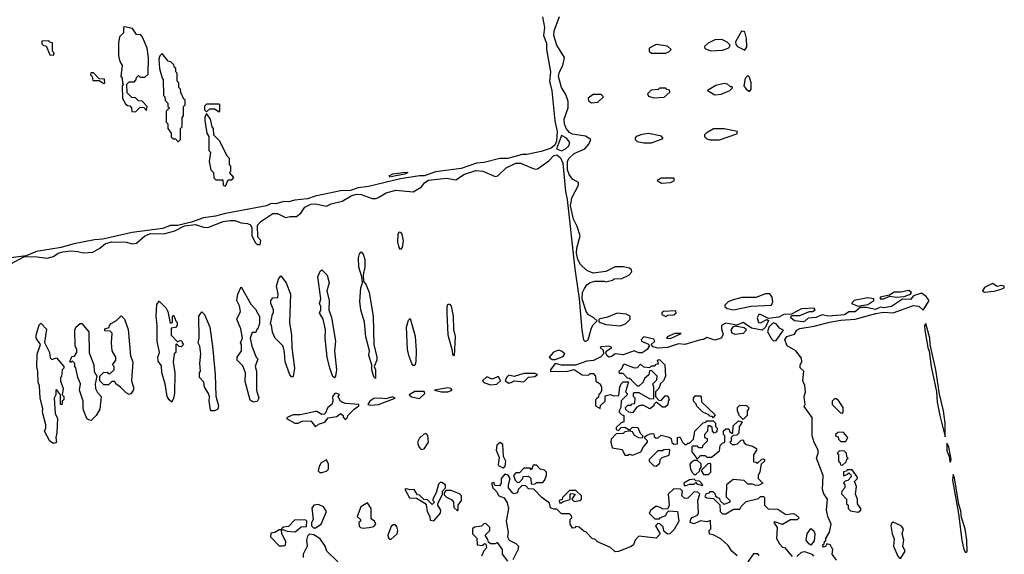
# Model space of a CAD drawing. Extents: x 2737310 to 2869991, y 870230 to 1012730.
# Tile 267 of 479: x 2774341 to 2780580, y 941844 to 945235. Entities that reach past the tile are written whole.
import ezdxf

# ---------------------------------------------------------------- set-up
doc = ezdxf.new("R2010")
doc.units = 0

msp = doc.modelspace()

# ---------------------------------------------------------------- linework, layer by layer
at = {"layer": '0CON02XD'}
for points in [[(2777653, 945253), (2777667.5, 945185), (2777660.5, 945135), (2777680, 945085), (2777678.8, 945045), (2777704.1, 944905), (2777698.9, 944845), (2777713.5, 944783.5), (2777732.4, 944592.4), (2777747.5, 944525), (2777743.5, 944465), (2777731, 944439), (2777709.2, 944420.8), (2777645, 944397.9), (2777555, 944380.4), (2777525, 944380.5), (2777435, 944355.5), (2777382.5, 944355), (2777285, 944330), (2777235, 944324.3), (2777139.1, 944290.9), (2776975, 944269.2), (2776935, 944254.3), (2776905, 944244), (2776875, 944245.4), (2776755, 944225.3), (2776552.2, 944177.8), (2776485, 944168.5), (2776437.8, 944152.2), (2776375, 944148.8), (2776213.3, 944115), (2776165, 944098.5), (2776085, 944090.4), (2776045, 944080), (2776015, 944080.9), (2775965, 944066.2), (2775935, 944070), (2775905, 944054.5), (2775645, 944006.7), (2775582.1, 943987.9), (2775505, 943978.5), (2775429.2, 943950.8), (2775340.5, 943929.5), (2775295, 943930), (2775248.7, 943911.3), (2775054.7, 943885.3), (2774867.1, 943842.9), (2774815, 943838.5), (2774685, 943812.5), (2774605, 943789.5), (2774447.5, 943765), (2774382.5, 943737.5), (2774285, 943723.8)], [(2777858.1, 943655), (2777886.2, 943465), (2777902.3, 943265), (2777913.3, 943205), (2777925, 943194.6), (2777944, 943205), (2777965, 943280), (2777975, 943300), (2778000, 943325), (2777980, 943345), (2777945, 943362.5), (2777930, 943385), (2777905.8, 943465), (2777908, 943505), (2777919.5, 943530.5), (2777935, 943552.5), (2777955, 943567.5), (2777985, 943577.5), (2778045, 943577.5), (2778055, 943572.5), (2778097, 943583), (2778108.3, 943591.7), (2778157, 943593), (2778200, 943615), (2778220, 943635), (2778218.3, 943648.3), (2778205, 943660), (2778165, 943667.5), (2778115, 943667.5), (2778055, 943637.5), (2777975, 943627.5), (2777933.9, 943643.9), (2777895, 943682.5), (2777878.8, 943715), (2777870, 943755), (2777872, 943785), (2777893.3, 943865), (2777873.9, 943923.9), (2777849.5, 943969.5), (2777832, 944055), (2777838.8, 944105), (2777882.5, 944185), (2777881.7, 944201.7), (2777844.1, 944224.1), (2777822.3, 944252.3), (2777812.3, 944282.3), (2777813, 944337), (2777822.7, 944357.3), (2777855, 944386.7), (2777922.5, 944415), (2777947.5, 944445), (2777960, 944475), (2777926.4, 944496.4), (2777845, 944508.8), (2777825, 944518.8), (2777804.3, 944544.3), (2777793.8, 944575), (2777792, 944605), (2777817.5, 944675), (2777817.5, 944715), (2777800.7, 944760.7), (2777774.1, 944804.1), (2777756, 944875), (2777761.2, 944905), (2777782.5, 944945), (2777792.5, 944995), (2777744.1, 945074.1), (2777726, 945135), (2777728.8, 945165), (2777762.5, 945255)], [(2775075, 944650), (2775105, 944680), (2775128.3, 944678.3), (2775145, 944660), (2775150, 944685), (2775118.3, 944718.3), (2775095, 944720), (2775075, 944740), (2775051.7, 944741.7), (2775021.7, 944771.7), (2775020, 944825), (2775035, 944840), (2775068.3, 944841.7), (2775080, 944855), (2775081.7, 944868.3), (2775095, 944880), (2775105, 944870), (2775135, 944870), (2775155, 944890), (2775156.4, 944993.6), (2775148.8, 945055), (2775120, 945125), (2775108.3, 945138.3), (2775081.7, 945141.7), (2775055, 945180), (2775005, 945190), (2775000, 945185), (2774998.3, 945151.7), (2774973, 945127), (2774967.5, 945085), (2774967.5, 945005), (2774975, 944970), (2774990, 944945), (2774982.5, 944875), (2774990, 944865), (2774992.5, 944832.5), (2775000, 944825), (2774990, 944815), (2774992.5, 944735), (2775011.7, 944701.7), (2775025, 944690), (2775038.3, 944688.3), (2775050, 944675), (2775051.7, 944651.7), (2775075, 944650)], [(2778718.3, 945038.3), (2778795, 945042.5), (2778830, 945055), (2778840, 945065), (2778840, 945075), (2778823, 945093), (2778789.3, 945109.3), (2778745, 945107.5), (2778703, 945087), (2778680, 945065), (2778681.7, 945051.7), (2778718.3, 945038.3)], [(2778935, 945042.5), (2778948.3, 945061.7), (2778947.5, 945115), (2778935, 945157.5), (2778915, 945162.5), (2778877.5, 945095), (2778878.3, 945078.3), (2778890, 945065), (2778935, 945042.5)], [(2774555, 945010), (2774560, 945025), (2774550, 945035), (2774548.3, 945088.3), (2774531.7, 945091.7), (2774525, 945100), (2774481.7, 945098.3), (2774481.7, 945081.7), (2774491.7, 945071.7), (2774508.3, 945068.3), (2774531.7, 945011.7), (2774555, 945010)], [(2778435, 945022.5), (2778455, 945030), (2778470, 945045), (2778445, 945067.5), (2778375, 945077.5), (2778330, 945055), (2778330, 945035), (2778345, 945022.5), (2778435, 945022.5)], [(2775345, 944460), (2775360, 944475), (2775360, 944545), (2775370, 944555), (2775370, 944615), (2775380, 944625), (2775380, 944685), (2775390, 944695), (2775390, 944725), (2775381.7, 944731.7), (2775363, 944773), (2775360, 944795), (2775350, 944805), (2775350, 944835), (2775340, 944845), (2775340, 944895), (2775330, 944905), (2775330, 944925), (2775321.7, 944931.7), (2775318.3, 944948.3), (2775298.3, 944968.3), (2775281.7, 944971.7), (2775245, 945020), (2775230, 945005), (2775222.5, 944985), (2775227.5, 944925), (2775243, 944863), (2775250, 944855), (2775252.5, 944755), (2775260, 944745), (2775263, 944723), (2775280, 944705), (2775280, 944685), (2775290, 944675), (2775270, 944655), (2775270, 944585), (2775280, 944575), (2775280, 944545), (2775300, 944515), (2775301.7, 944491.7), (2775315, 944480), (2775328.3, 944478.3), (2775345, 944460)], [(2774875, 944830), (2774880, 944835), (2774878.3, 944858.3), (2774845, 944860), (2774808.3, 944898.3), (2774791.7, 944898.3), (2774790, 944885), (2774800, 944875), (2774805, 944850), (2774845, 944850), (2774875, 944830)], [(2778965, 944780), (2778976.7, 944793.3), (2778976, 944835), (2778965, 944870), (2778955, 944880), (2778938.3, 944861.7), (2778930, 944815), (2778943.6, 944793.6), (2778965, 944780)], [(2778358.3, 944738.3), (2778425, 944742.5), (2778460, 944775), (2778458.3, 944788.3), (2778441.7, 944791.7), (2778435, 944800), (2778395, 944800), (2778387, 944793), (2778343, 944787), (2778320, 944765), (2778325, 944750), (2778358.3, 944738.3)], [(2778745, 944757.5), (2778785, 944762.5), (2778840, 944785), (2778858.3, 944801.7), (2778855, 944810), (2778845, 944810), (2778827, 944827), (2778805, 944830), (2778753, 944817), (2778700, 944785), (2778745, 944757.5)], [(2777965, 944707.5), (2778005, 944712.5), (2778040, 944745), (2778025, 944760), (2777975, 944760), (2777943, 944737), (2777945, 944720), (2777965, 944707.5)], [(2775605, 944650), (2775610, 944655), (2775610, 944695), (2775605, 944700), (2775525, 944700), (2775513, 944687), (2775513, 944663), (2775525, 944650), (2775545, 944670), (2775575, 944670), (2775605, 944650)], [(2775645, 944180), (2775661.7, 944218.3), (2775685, 944220), (2775697.5, 944235), (2775670, 944265), (2775680, 944275), (2775680, 944305), (2775670, 944315), (2775670, 944355), (2775655, 944370), (2775610, 944465), (2775571.7, 944501.7), (2775570, 944545), (2775560, 944555), (2775550, 944605), (2775525, 944640), (2775513.3, 944616.7), (2775513.3, 944595), (2775527.5, 944515), (2775540, 944495), (2775540, 944405), (2775550, 944395), (2775542.5, 944335), (2775553, 944283), (2775570, 944265), (2775571.7, 944231.7), (2775585, 944220), (2775628.3, 944218.3), (2775630, 944185), (2775645, 944180)], [(2777775, 944402.5), (2777800, 944415), (2777820, 944435), (2777827.5, 944455), (2777805, 944482.5), (2777775, 944500), (2777742.5, 944415), (2777775, 944402.5)], [(2778297, 944453), (2778345, 944453.3), (2778418.3, 944481.7), (2778407, 944497), (2778325, 944512.5), (2778283, 944507), (2778253, 944497), (2778240, 944485), (2778240, 944475), (2778253, 944463), (2778297, 944453)], [(2778715, 944472.5), (2778775, 944473.3), (2778885, 944510), (2778890, 944525), (2778805, 944542.5), (2778738.3, 944541.7), (2778690, 944515), (2778680, 944505), (2778680, 944495), (2778695, 944480), (2778715, 944472.5)], [(2774285, 943687.5), (2774368.3, 943731.7), (2774435, 943734), (2774515, 943723.3), (2774555, 943733.3), (2774585, 943753.3), (2774615, 943763.3), (2774665, 943770), (2774710, 943765), (2774745, 943756.7), (2774805, 943760), (2774850, 943785), (2774883.9, 943816.1), (2774925, 943826), (2775015, 943823.3), (2775055, 943813.3), (2775081.7, 943818.3), (2775135, 943863.3), (2775172, 943878), (2775255, 943876.7), (2775325, 943896.7), (2775385, 943927.5), (2775455, 943936.2), (2775505, 943918.8), (2775533.6, 943916.4), (2775630, 943955), (2775675, 943962), (2775705, 943961.2), (2775745, 943946.7), (2775785, 943942.5), (2775803, 943933), (2775812.5, 943915), (2775812.5, 943865), (2775835, 943820), (2775845, 943810), (2775865, 943810), (2775870, 943835), (2775850, 943855), (2775848.3, 943931.7), (2775870, 943955), (2775944.2, 944005.8), (2775975, 944006.2), (2776025, 943980), (2776055, 943987.5), (2776095, 943987.5), (2776123, 944007), (2776147.5, 944045), (2776185.9, 944064.1), (2776215, 944068), (2776285, 944052.5), (2776315, 944066.7), (2776385, 944083.3), (2776442.3, 944117.7), (2776475, 944128), (2776505, 944126.2), (2776575, 944100), (2776599.3, 944100.7), (2776621.7, 944111.7), (2776662.3, 944137.7), (2776725, 944152.9), (2776835, 944142.5), (2776885, 944172.5), (2776908.3, 944201.7), (2776932.5, 944217.5), (2777045, 944230), (2777105, 944220), (2777160, 944255), (2777232.3, 944277.7), (2777275, 944273.3), (2777355, 944240), (2777370, 944245), (2777423.9, 944296.1), (2777485, 944326), (2777514.1, 944324.1), (2777605, 944287.5), (2777621.7, 944288.3), (2777695, 944340), (2777726.5, 944373.5), (2777745, 944376.9), (2777768.5, 944358.5), (2777783.5, 944325), (2777798.9, 944145), (2777811.1, 944095), (2777858.1, 943655)], [(2776687, 944237), (2776682.5, 944245), (2776705, 944257.5), (2776785, 944268), (2776800, 944265), (2776782.5, 944255), (2776725, 944243.8), (2776687, 944237)], [(2778408.3, 944198.3), (2778465, 944202.5), (2778490, 944215), (2778485, 944230), (2778405, 944230), (2778380, 944215), (2778408.3, 944198.3)], [(2776755, 943777.5), (2776745, 943790), (2776736.2, 943825), (2776738.8, 943875), (2776745, 943890), (2776755, 943887.5), (2776763.3, 943875), (2776771.7, 943831.7), (2776765, 943790), (2776755, 943777.5)], [(2776595, 942960), (2776585, 942970), (2776573.3, 943015), (2776572.5, 943045), (2776553.3, 943105), (2776557.5, 943135), (2776533.9, 943223.9), (2776525.7, 943315.7), (2776503.3, 943395), (2776497, 943447), (2776503.3, 943535), (2776512.5, 943565), (2776510, 943605), (2776490, 943665), (2776488.8, 943725), (2776495, 943750), (2776505, 943762.5), (2776518.3, 943748.3), (2776528.8, 943715), (2776528.6, 943665), (2776516.7, 943615), (2776520, 943575), (2776535, 943557.5), (2776556.2, 943505), (2776581.2, 943355), (2776586.2, 943175), (2776603.6, 943093.6), (2776603.3, 943075), (2776587.5, 943035), (2776596, 943015), (2776595, 942960)], [(2776335, 942962.5), (2776325, 942972.5), (2776306.2, 943025), (2776288.8, 943095), (2776276.2, 943215), (2776278.3, 943268.3), (2776263.3, 943335), (2776240, 943375), (2776250, 943395), (2776250, 943415), (2776240, 943435), (2776250, 943465), (2776230, 943605), (2776245, 943640), (2776255, 943647.5), (2776290, 943615), (2776302.5, 943565), (2776287.5, 943515), (2776303, 943453), (2776300, 943395), (2776316.4, 943346.4), (2776342.5, 943195), (2776336.7, 943135), (2776348, 943015), (2776343.3, 942975), (2776335, 942962.5)], [(2776065, 942967.5), (2776052.3, 942982.3), (2776022.5, 943065), (2776020, 943125), (2776010, 943165), (2775960, 943215), (2775943.6, 943253.6), (2775937, 943297), (2775930, 943305), (2775943, 943367), (2775950, 943375), (2775950, 943395), (2775932.5, 943435), (2775932.5, 943455), (2775945, 943470), (2775977, 943473), (2775980, 943495), (2775967.5, 943545), (2775980.5, 943589.5), (2775995, 943610), (2776030, 943565), (2776057.5, 943495), (2776051.2, 943315), (2776063.9, 943233.9), (2776066.4, 943156.4), (2776082, 943025), (2776075, 942972.5), (2776065, 942967.5)], [(2780455, 943507.5), (2780515, 943513.8), (2780560, 943525), (2780580, 943535), (2780580, 943545), (2780565, 943550), (2780535, 943542.5), (2780505, 943561.2), (2780455, 943536.7), (2780442.5, 943515), (2780455, 943507.5)], [(2775820, 942810), (2775802.3, 942822.3), (2775770.7, 942940.7), (2775772.5, 942995), (2775755, 943040), (2775720, 943075), (2775720, 943095), (2775747.5, 943135), (2775747.5, 943175), (2775740, 943185), (2775752.5, 943215), (2775743.3, 943275), (2775717.5, 943335), (2775740, 943385), (2775735, 943420), (2775717.5, 943455), (2775723.3, 943495), (2775745, 943540), (2775805, 943430), (2775835, 943400), (2775861.7, 943351.7), (2775861.7, 943308.3), (2775850, 943275), (2775841.7, 943268.3), (2775838.3, 943251.7), (2775815, 943250), (2775802.5, 943215), (2775812.5, 943165), (2775840, 943095), (2775850, 943085), (2775833.3, 943035), (2775842.5, 943005), (2775841.2, 942885), (2775856.2, 942835), (2775845, 942814), (2775820, 942810)], [(2779517.3, 941807.3), (2779490, 941845), (2779492.5, 941875), (2779477.5, 941905), (2779455, 941910), (2779447, 941893), (2779435, 941890), (2779430, 941895), (2779430, 941905), (2779438.3, 941911.7), (2779440, 941925), (2779448.3, 941931.7), (2779450, 941945), (2779473.3, 941985), (2779483.9, 942036.1), (2779461.4, 942085), (2779453.3, 942125), (2779460, 942195), (2779437.3, 942227.3), (2779428, 942255), (2779433.3, 942345), (2779390, 942455), (2779401.2, 942485), (2779400.8, 942505), (2779374.2, 942554.2), (2779363.3, 942595), (2779361.9, 942711.9), (2779312.5, 942782.5), (2779317.5, 942795), (2779312.5, 942845), (2779320, 942875), (2779315.8, 942915.8), (2779302.5, 942945), (2779308.8, 943005), (2779287.5, 943027.5), (2779286.7, 943045), (2779297.5, 943065), (2779295, 943087.5), (2779260, 943135), (2779205, 943167.5), (2779188.8, 943205), (2779202.5, 943225), (2779250, 943240), (2779265, 943266), (2779285, 943277.1), (2779375, 943291.2), (2779472.4, 943317.6), (2779545, 943330), (2779635, 943336.2), (2779765, 943372.5), (2779815, 943380), (2779875, 943376.7), (2780005, 943422.9), (2780037.4, 943417.4), (2780065, 943392.5), (2780070.7, 943399.3), (2780103.8, 943455), (2780085, 943480), (2780055, 943500), (2780005.6, 943484.4), (2779985, 943460), (2779935, 943463.3), (2779865, 943416.5), (2779815, 943408.1), (2779795, 943412.5), (2779763, 943397), (2779705, 943410), (2779665, 943410), (2779663.3, 943405), (2779635, 943382.5), (2779595, 943381.2), (2779567.9, 943362.1), (2779465, 943355.4), (2779425, 943362.9), (2779385.9, 943345.9), (2779337.1, 943342.9), (2779317.1, 943322.9), (2779305, 943319.4), (2779251.2, 943325), (2779227.5, 943345), (2779231.7, 943358.3), (2779285, 943359.2), (2779345, 943383.3), (2779365, 943383.8), (2779382.5, 943395), (2779376.1, 943406.1), (2779295, 943401.4), (2779231.7, 943368.3), (2779183.9, 943366.1), (2779151.7, 943348.3), (2779085, 943340), (2779035, 943365.6), (2779025.6, 943364.4), (2779014.2, 943344.2), (2779022.5, 943315), (2779035, 943312.5), (2779075, 943333.3), (2779086.1, 943326.1), (2779065.9, 943284.1), (2779045, 943266.7), (2778978, 943278), (2778925, 943314), (2778885, 943296.7), (2778815, 943310.5), (2778788, 943295), (2778787.1, 943275), (2778798.9, 943238.9), (2778785.3, 943214.7), (2778745, 943201.8), (2778695, 943218.8), (2778675, 943207.1), (2778655, 943204.3), (2778555, 943174.3), (2778515, 943178.9), (2778445, 943156.9), (2778385, 943152.2), (2778355, 943160.8), (2778342.5, 943175), (2778366.2, 943195), (2778358.8, 943208.8), (2778295, 943222.9), (2778278, 943205), (2778281.2, 943195), (2778326.2, 943176.2), (2778328.8, 943165), (2778316.5, 943143.5), (2778285, 943123.1), (2778265, 943122.1), (2778235, 943135.8), (2778165, 943110), (2778115, 943116.2), (2778095, 943100), (2778075, 943095.5), (2778061.4, 943105), (2778055.8, 943125), (2778058, 943132), (2778092.5, 943155), (2778075, 943163.3), (2778025, 943160), (2778020, 943155), (2778038.8, 943138.8), (2778040, 943115), (2778023, 943097), (2777977.3, 943072.7), (2777935, 943070), (2777863.9, 943043.9), (2777774.4, 943044.4), (2777735, 943053.8), (2777704, 943015), (2777705, 943003.3), (2777815, 943006), (2777855, 943016.7), (2777905, 942982.5), (2777945, 942980), (2777955, 942990), (2777975, 942990), (2777990, 942975), (2777991.7, 942941.7), (2778020, 942925), (2778027.5, 942905), (2778027.5, 942882.5), (2778020, 942865), (2778011.7, 942858.3), (2778008.3, 942841.7), (2777995, 942830), (2777990, 942825), (2777990, 942785), (2778020, 942770), (2778021.7, 942788.3), (2778050, 942815), (2778051.7, 942848.3), (2778085, 942857.5), (2778105, 942850), (2778138.3, 942851.7), (2778143.3, 942905), (2778152.5, 942925), (2778165, 942937.5), (2778198.3, 942938.3), (2778180, 942875), (2778190, 942865), (2778190, 942855), (2778151.7, 942818.3), (2778150, 942775), (2778140, 942755), (2778140, 942745), (2778155, 942730), (2778170, 942725), (2778170, 942685), (2778151.7, 942678.3), (2778121.7, 942648.3), (2778120, 942635), (2778135, 942630), (2778151.7, 942648.3), (2778175, 942650), (2778200, 942635), (2778200, 942625), (2778175, 942620), (2778165, 942610), (2778121.7, 942608.3), (2778090, 942575), (2778087.5, 942555), (2778095, 942520), (2778158.3, 942508.3), (2778175, 942472.5), (2778195, 942472.5), (2778205, 942480), (2778225, 942472.5), (2778276, 942494), (2778293.9, 942526.1), (2778320, 942555), (2778320, 942565), (2778301.7, 942581.7), (2778301.7, 942588.3), (2778315, 942600), (2778345, 942610), (2778358.3, 942608.3), (2778361.7, 942591.7), (2778375, 942580), (2778387, 942583), (2778405, 942600), (2778457, 942587), (2778468.3, 942578.3), (2778473, 942553), (2778485, 942542.5), (2778510, 942545), (2778510, 942585), (2778525, 942590), (2778540, 942555), (2778555, 942540), (2778565, 942540), (2778575, 942550), (2778585, 942550), (2778610, 942575), (2778620, 942625), (2778671.7, 942678.3), (2778688.3, 942681.7), (2778695, 942690), (2778735, 942690), (2778750, 942675), (2778750, 942655), (2778760, 942645), (2778758.3, 942621.7), (2778741.7, 942611.7), (2778730, 942625), (2778728.3, 942648.3), (2778715, 942660), (2778701.7, 942658.3), (2778700, 942625), (2778680, 942605), (2778680, 942585), (2778698.3, 942578.3), (2778698.3, 942561.7), (2778670, 942535), (2778665, 942520), (2778645, 942520), (2778635, 942530), (2778605, 942530), (2778600, 942525), (2778600, 942495), (2778631.7, 942451.7), (2778638.3, 942451.7), (2778655, 942470), (2778685, 942470), (2778695, 942460), (2778725, 942460), (2778775, 942500), (2778780, 942535), (2778795, 942550), (2778810, 942555), (2778810, 942595), (2778800, 942605), (2778801.7, 942628.3), (2778815, 942640), (2778835, 942640), (2778841.7, 942621.7), (2778855, 942610), (2778860, 942615), (2778861.7, 942658.3), (2778895, 942690), (2778920, 942685), (2778905, 942660)], [(2778865, 943393.8), (2778975, 943417.5), (2779105, 943424), (2779113.8, 943445), (2779110, 943475), (2779095, 943496.7), (2779066.4, 943496.4), (2779006.4, 943473.6), (2778917, 943473), (2778855, 943456.7), (2778830, 943445), (2778810, 943425), (2778810, 943415), (2778823, 943403), (2778865, 943393.8)], [(2779794, 943464), (2779815, 943464.2), (2779855, 943482.5), (2779895, 943474.3), (2779945, 943478.8), (2779986.1, 943493.9), (2779991.2, 943505), (2779975, 943517.1), (2779925, 943507.5), (2779883.1, 943506.9), (2779851.7, 943488.3), (2779792.5, 943475), (2779794, 943464)], [(2775305, 942810), (2775287.5, 942825), (2775276.7, 942845), (2775263.8, 942925), (2775242.5, 942995), (2775239.3, 943039.3), (2775218.3, 943068.3), (2775217.5, 943095), (2775226.7, 943125), (2775212.5, 943195), (2775213.3, 943295), (2775206.2, 943355), (2775211.2, 943428.8), (2775225, 943450), (2775270, 943405), (2775280, 943385), (2775295, 943310), (2775310, 943315), (2775310, 943355), (2775315, 943360), (2775331.7, 943321.7), (2775340, 943315), (2775340, 943295), (2775328.3, 943281.7), (2775301.7, 943278.3), (2775300, 943235), (2775341.7, 943191.7), (2775355, 943200), (2775368.3, 943198.3), (2775370, 943185), (2775380, 943175), (2775365, 943160), (2775351.7, 943161.7), (2775335, 943180), (2775330, 943175), (2775330, 943125), (2775320, 943115), (2775313.6, 943063.6), (2775323.3, 942995), (2775321.2, 942865), (2775316.7, 942835), (2775305, 942810)], [(2777095, 943102.5), (2777085, 943110), (2777083.8, 943135), (2777056.1, 943233.9), (2777048.8, 943375), (2777048.8, 943415), (2777055, 943430), (2777065, 943430), (2777075, 943417.5), (2777087.5, 943355), (2777090.5, 943270.5), (2777100.8, 943225), (2777095, 943102.5)], [(2779655, 943418.8), (2779675, 943422.5), (2779715, 943428), (2779752.5, 943455), (2779752.5, 943465), (2779715, 943470), (2779628.8, 943455), (2779612.5, 943435), (2779655, 943418.8)], [(2775575, 942753.3), (2775554.2, 942754.2), (2775550, 942760), (2775541.2, 942815), (2775543.3, 942845), (2775536.7, 942865), (2775512.5, 942905), (2775507.5, 942935), (2775480, 942965), (2775480, 942995), (2775487.5, 943005), (2775482.5, 943055), (2775490, 943115), (2775482.5, 943165), (2775472.5, 943185), (2775477.5, 943215), (2775476.4, 943353.6), (2775495, 943382.5), (2775511.2, 943365), (2775546.7, 943285), (2775563.3, 943165), (2775578.8, 942985), (2775583, 942847), (2775600, 942785), (2775596.2, 942765), (2775575, 942753.3)], [(2778145, 943293.3), (2778180, 943305), (2778210, 943335), (2778210, 943355), (2778185, 943367.5), (2778127, 943373), (2778065, 943347.5), (2778010, 943335), (2778011.7, 943321.7), (2778020, 943315), (2778055, 943302.5), (2778145, 943293.3)], [(2778435, 943352.5), (2778445, 943360), (2778487, 943363), (2778500, 943375), (2778498.3, 943388.3), (2778420, 943385), (2778410, 943375), (2778410, 943365), (2778435, 943352.5)], [(2774555, 942548), (2774531.7, 942561.7), (2774497.5, 942625), (2774506.1, 942643.9), (2774506, 942665), (2774486.7, 942745), (2774488.3, 942768.3), (2774470, 942835), (2774467, 942913), (2774457.5, 942935), (2774457, 943003), (2774450, 943035), (2774453, 943113), (2774472.5, 943175), (2774446.2, 943215), (2774446, 943235), (2774465, 943300), (2774475, 943310), (2774511.7, 943271.7), (2774498.3, 943188.3), (2774530, 943125), (2774535, 943090), (2774545, 943080), (2774575, 943090), (2774620, 943035), (2774620, 943025), (2774610, 943015), (2774607, 942973), (2774600, 942965), (2774600, 942945), (2774617.5, 942895), (2774610, 942855), (2774620, 942845), (2774620, 942825), (2774610, 942815), (2774608.3, 942791.7), (2774600, 942795), (2774600, 942855), (2774575, 942890), (2774570, 942885), (2774570, 942855), (2774560, 942835), (2774567, 942737), (2774580, 942705), (2774577.5, 942615), (2774571.2, 942585), (2774575, 942552.5), (2774555, 942548)], [(2774795, 942692.5), (2774776.4, 942696.4), (2774766.4, 942706.4), (2774743.3, 942765), (2774743.3, 942815), (2774720, 942885), (2774726.1, 942926.1), (2774710, 942965), (2774697, 943027), (2774690, 943035), (2774690, 943055), (2774675, 943070), (2774665, 943060), (2774660, 943065), (2774671.7, 943098.3), (2774688.3, 943101.7), (2774702.5, 943125), (2774702.5, 943145), (2774692.5, 943165), (2774690, 943265), (2774697.5, 943285), (2774725, 943307.5), (2774735, 943307.5), (2774780, 943255), (2774781.7, 943121.7), (2774810, 943045), (2774813, 943003), (2774830, 942975), (2774820, 942925), (2774822.5, 942895), (2774835, 942870), (2774857.5, 942845), (2774850, 942765), (2774826.4, 942723.6), (2774795, 942692.5)], [(2775035, 942857.5), (2775015, 942867.5), (2774980, 942905), (2774950, 942925), (2774945, 942940), (2774925, 942940), (2774905, 942920), (2774875, 942920), (2774850, 942945), (2774850, 942975), (2774871.7, 942998.3), (2774895, 943000), (2774901.7, 942991.7), (2774915, 942990), (2774940, 943015), (2774940, 943035), (2774930, 943045), (2774950, 943075), (2774950, 943095), (2774927.5, 943135), (2774922.5, 943185), (2774927, 943247), (2774915, 943260), (2774881.7, 943261.7), (2774880, 943275), (2774908.3, 943281.7), (2774910, 943295), (2774921.7, 943308.3), (2774955, 943327.5), (2774985, 943357.5), (2775006.1, 943336.1), (2775029.3, 943269.3), (2775043.9, 943103.9), (2775057.5, 943065), (2775050, 942945), (2775063.3, 942905), (2775063, 942887), (2775045, 942862.5), (2775035, 942857.5)], [(2776845, 943042.5), (2776835, 943042.5), (2776826.7, 943055), (2776806.2, 943105), (2776798.8, 943145), (2776791.2, 943285), (2776805, 943330), (2776815, 943340), (2776847, 943227), (2776852.5, 943135), (2776851.2, 943065), (2776845, 943042.5)], [(2779118.3, 943198.3), (2779135, 943200), (2779180, 943265), (2779155, 943278), (2779135, 943305.6), (2779115, 943311.9), (2779088.6, 943285), (2779080, 943255), (2779105, 943210), (2779118.3, 943198.3)], [(2780205, 942590), (2780205.7, 942675), (2780194.3, 942754.3), (2780169.1, 942859.1), (2780145.8, 943014.2), (2780110, 943175), (2780107.1, 943215), (2780082.5, 943307.5), (2780074.4, 943295.6), (2780076.7, 943265), (2780094.4, 943155), (2780103, 943133), (2780116.2, 943035), (2780150.8, 942875), (2780155, 942810), (2780171.5, 942725), (2780205, 942590)], [(2778465, 943212.2), (2778532.5, 943245), (2778492.5, 943245), (2778447.5, 943225), (2778440, 943215), (2778465, 943212.2)], [(2778875, 943238.2), (2778855, 943247.1), (2778848.9, 943265), (2778862.5, 943287.5), (2778875, 943293.3), (2778932.3, 943282.3), (2778943.3, 943275), (2778944, 943265), (2778925, 943244.4), (2778875, 943238.2)], [(2777735, 943080), (2777785, 943098.6), (2777795.8, 943115), (2777775, 943132.9), (2777755, 943138), (2777724.5, 943125.5), (2777696.7, 943095), (2777715, 943080.8), (2777735, 943080)], [(2778225, 942742.5), (2778200, 942745), (2778181.7, 942761.7), (2778180, 942775), (2778195, 942790), (2778215, 942790), (2778221.7, 942798.3), (2778238.3, 942801.7), (2778240, 942835), (2778230, 942845), (2778230, 942865), (2778235, 942870), (2778265, 942870), (2778335, 942830), (2778358.3, 942831.7), (2778360, 942905), (2778352.5, 942925), (2778378.3, 942951.7), (2778380, 942975), (2778345, 943010), (2778331.7, 943008.3), (2778328.3, 942981.7), (2778301.2, 942958.8), (2778292.5, 942935), (2778265, 942910), (2778255, 942910), (2778218.3, 942948.3), (2778205, 942960), (2778191.7, 942961.7), (2778165, 942990), (2778141.7, 942991.7), (2778140, 943005), (2778157, 943023), (2778168.3, 943051.7), (2778235, 943027.5), (2778255, 943030), (2778275, 943050), (2778293, 943033), (2778335, 943030), (2778345, 943040), (2778365, 943040), (2778375, 943050), (2778388.3, 943051.7), (2778382.5, 943075), (2778395, 943080), (2778430, 943045), (2778432.5, 942975), (2778420, 942945), (2778401.7, 942928.3), (2778390, 942895), (2778370, 942875), (2778370, 942845), (2778391.7, 942821.7), (2778405, 942820), (2778431.7, 942848.3), (2778448.3, 942848.3), (2778457.5, 942825), (2778450, 942815), (2778447, 942793), (2778431.7, 942778.3), (2778415, 942777.5), (2778375, 942810), (2778360, 942795), (2778360, 942785), (2778335, 942767.5), (2778297, 942787), (2778272.5, 942787.5), (2778251.7, 942778.3), (2778225, 942742.5)], [(2777440.7, 942930.7), (2777455, 942933.3), (2777475, 942943.8), (2777535, 942937.5), (2777565, 942966.7), (2777605, 942971.2), (2777622.5, 942985), (2777605, 942991.2), (2777535, 942990.6), (2777475, 942972.5), (2777440.3, 942979.7), (2777425.8, 942965), (2777417.5, 942945), (2777440.7, 942930.7)], [(2777325, 942920), (2777365, 942923.8), (2777387.5, 942945), (2777375, 942971.2), (2777335, 942955.6), (2777300.7, 942969.3), (2777273.8, 942945), (2777283.2, 942933.2), (2777325, 942920)], [(2776215, 942652.5), (2776235, 942670), (2776275, 942682.5), (2776295, 942710), (2776351.7, 942718.3), (2776375, 942736.7), (2776390, 942725), (2776390, 942715), (2776401.7, 942701.7), (2776408.3, 942701.7), (2776418.3, 942711.7), (2776420, 942725), (2776460, 942765), (2776490, 942785), (2776490, 942795), (2776405, 942800), (2776386.6, 942806.6), (2776373.8, 942815), (2776362.5, 942835), (2776360, 942845), (2776368.3, 942858.3), (2776345, 942866.2), (2776335, 942862.5), (2776322.5, 942845), (2776326, 942816), (2776319.4, 942795), (2776293.3, 942775), (2776275, 942732.5), (2776255, 942731.2), (2776225, 942750.8), (2776215, 942750.6), (2776120.7, 942729.3), (2776075, 942729.5), (2776040, 942715), (2776032.5, 942705), (2776085, 942676.7), (2776105, 942676.7), (2776131.7, 942688.3), (2776185, 942690), (2776215, 942652.5)], [(2776875, 942833.3), (2776907.5, 942865), (2776905, 942876.2), (2776845, 942876), (2776810, 942855), (2776823.6, 942843.6), (2776875, 942833.3)], [(2777013.9, 942873.9), (2777055, 942874), (2777082.5, 942885), (2777072.5, 942895), (2777055, 942899.2), (2776970, 942885), (2777013.9, 942873.9)], [(2776565, 942790), (2776615, 942794), (2776720, 942835), (2776702.5, 942842.5), (2776660.5, 942829.5), (2776624.6, 942835.4), (2776585, 942832.2), (2776560.8, 942815), (2776547.5, 942795), (2776565, 942790)], [(2778735, 942710), (2778728.3, 942718.3), (2778715, 942720), (2778708.3, 942728.3), (2778670, 942745), (2778630, 942785), (2778630, 942795), (2778610, 942815), (2778610, 942835), (2778621.7, 942848.3), (2778655, 942850), (2778660, 942845), (2778660.7, 942810.7), (2778748.3, 942728.3), (2778735, 942710)], [(2779555, 942740), (2779560, 942745), (2779560, 942775), (2779529.3, 942819.3), (2779515, 942830), (2779505, 942830), (2779490, 942815), (2779490, 942795), (2779541.7, 942741.7), (2779555, 942740)], [(2778925, 942700), (2778903, 942723), (2778890, 942755), (2778890, 942775), (2778905, 942790), (2778947, 942787), (2778960, 942775), (2778960, 942765), (2778950, 942755), (2778950, 942725), (2778925, 942700)], [(2778285, 942580), (2778265, 942582.5), (2778237, 942597), (2778225, 942620), (2778210, 942625), (2778210, 942635), (2778225, 942650), (2778258.3, 942648.3), (2778273, 942613), (2778290, 942595), (2778285, 942580)], [(2778905, 942660), (2778900, 942655), (2778898.3, 942611.7), (2778885, 942600), (2778861.7, 942598.3), (2778850, 942585), (2778848.3, 942561.7), (2778840, 942555), (2778855, 942540), (2778875, 942540), (2778890, 942545), (2778911.7, 942568.3), (2778925, 942570), (2778931.7, 942551.7), (2778945, 942540), (2778985, 942530), (2779010, 942515), (2779010, 942505), (2778990, 942475), (2778991.7, 942431.7), (2779008.3, 942428.3), (2779015, 942420), (2779043, 942447), (2779055, 942450), (2779060, 942445), (2779060, 942435), (2779040, 942415), (2779031.7, 942368.3), (2779020, 942345), (2779020, 942325), (2779050, 942295), (2779027, 942283), (2779005, 942280), (2778985, 942290), (2778955, 942290), (2778931.7, 942311.7), (2778861.7, 942318.3), (2778820, 942285), (2778818.3, 942208.3), (2778840, 942185), (2778840, 942175), (2778805, 942160), (2778781.7, 942181.7), (2778778.3, 942198.3), (2778761.7, 942201.7), (2778751.7, 942211.7), (2778750, 942225), (2778735, 942240), (2778715, 942240), (2778708.3, 942231.7), (2778691.7, 942228.3), (2778681.7, 942211.7), (2778695, 942202.5), (2778738.3, 942198.3), (2778778.3, 942158.3), (2778780, 942115), (2778795, 942100), (2778815, 942100), (2778865, 942130), (2778905, 942130), (2778911.7, 942148.3), (2778945, 942180), (2779021.7, 942198.3), (2779035, 942210), (2779055, 942210), (2779060, 942205), (2779060, 942155), (2779083, 942133), (2779145, 942130), (2779195, 942097.5), (2779245, 942102.5), (2779260, 942095), (2779280, 942075), (2779267, 942063), (2779225, 942062.5), (2779175, 942032.5), (2779125, 942050), (2779120, 942045), (2779140, 942015), (2779137.5, 941945), (2779155, 941910), (2779175, 941890), (2779188.3, 941888.3), (2779235, 941830)], [(2779575, 942560), (2779587.5, 942585), (2779558.3, 942618.3), (2779525, 942617.5), (2779510, 942605), (2779510, 942595), (2779528.3, 942588.3), (2779530, 942575), (2779545, 942560), (2779575, 942560)], [(2776885, 942510), (2776905, 942512.5), (2776932.5, 942555), (2776927, 942597), (2776915, 942610), (2776900, 942605), (2776875, 942580), (2776862.5, 942555), (2776870, 942525), (2776885, 942510)], [(2777405, 942393.3), (2777417, 942403), (2777422.5, 942435), (2777407.5, 942465), (2777401.7, 942541.7), (2777385, 942552.5), (2777364.1, 942535.9), (2777360.8, 942505), (2777378.3, 942458.3), (2777373, 942413), (2777377.5, 942405), (2777405, 942393.3)], [(2778375, 942402.5), (2778398.3, 942421.7), (2778400, 942445), (2778411.7, 942458.3), (2778456.7, 942473.3), (2778460, 942505), (2778455, 942510), (2778423, 942507), (2778415, 942500), (2778385, 942500), (2778330, 942445), (2778330, 942435), (2778360, 942405), (2778375, 942402.5)], [(2779555, 942410), (2779578.3, 942431.7), (2779581.7, 942448.3), (2779590, 942455), (2779581.7, 942461.7), (2779580, 942485), (2779568.3, 942498.3), (2779535, 942500), (2779520, 942485), (2779530, 942475), (2779530, 942435), (2779538.3, 942428.3), (2779541.7, 942411.7), (2779555, 942410)], [(2780240, 942430), (2780242.5, 942445), (2780229.2, 942525), (2780215, 942550), (2780215, 942500), (2780230, 942465), (2780235, 942430), (2780240, 942430)], [(2776255, 942362.5), (2776285, 942372.5), (2776297.5, 942385), (2776298.8, 942415), (2776285, 942442.5), (2776252.5, 942425), (2776238.3, 942401.7), (2776233, 942373), (2776243, 942363), (2776255, 942362.5)], [(2778625, 942350), (2778648.3, 942371.7), (2778650, 942385), (2778660, 942395), (2778658.3, 942418.3), (2778635, 942440), (2778615, 942440), (2778595, 942427.5), (2778587.5, 942415), (2778592.5, 942385), (2778605, 942360), (2778615, 942350), (2778625, 942350)], [(2777605, 942290), (2777615, 942300), (2777655, 942300), (2777667, 942313), (2777680, 942345), (2777680, 942365), (2777667, 942377), (2777640, 942385), (2777615, 942410), (2777595, 942410), (2777585, 942380), (2777575, 942390), (2777535, 942390), (2777508.3, 942361.7), (2777485, 942360), (2777470, 942345), (2777480, 942315), (2777495, 942300), (2777508.3, 942301.7), (2777530, 942325), (2777531.7, 942338.3), (2777565, 942340), (2777580, 942325), (2777581.7, 942291.7), (2777605, 942290)], [(2778705, 942350), (2778720, 942365), (2778720, 942415), (2778715, 942420), (2778701.7, 942418.3), (2778660, 942375), (2778675, 942350), (2778705, 942350)], [(2779655, 942112.5), (2779670, 942125), (2779670, 942135), (2779650, 942165), (2779650, 942195), (2779637.5, 942225), (2779642.5, 942275), (2779630, 942305), (2779650, 942325), (2779647.5, 942335), (2779615, 942380), (2779585, 942380), (2779578.3, 942371.7), (2779561.7, 942368.3), (2779561.7, 942341.7), (2779588.3, 942351.7), (2779595, 942360), (2779608.3, 942348.3), (2779610, 942335), (2779588.3, 942311.7), (2779571.7, 942308.3), (2779561.7, 942298.3), (2779570, 942285), (2779570, 942265), (2779550, 942245), (2779548.3, 942228.3), (2779580, 942195), (2779580, 942165), (2779590, 942155), (2779590, 942135), (2779605, 942120), (2779655, 942112.5)], [(2778887.5, 941835), (2778853.6, 941863.6), (2778829.3, 941899.3), (2778783, 941943), (2778735, 941967.5), (2778711.7, 941971.7), (2778710, 941995), (2778720, 942005), (2778718.3, 942058.3), (2778695, 942050), (2778655, 942057.5), (2778615, 942037.5), (2778590, 942045), (2778593, 942067), (2778601.7, 942078.3), (2778636.7, 942093.3), (2778641.7, 942108.3), (2778637.5, 942185), (2778650, 942225), (2778638.3, 942238.3), (2778615, 942240), (2778575, 942200), (2778555, 942197.5), (2778537.5, 942215), (2778540, 942245), (2778528.3, 942258.3), (2778485, 942260), (2778450, 942225), (2778457.5, 942155), (2778448.3, 942131.7), (2778415, 942130), (2778405, 942140), (2778375, 942150), (2778340, 942125), (2778330, 942105), (2778365, 942070), (2778395, 942070), (2778401.7, 942078.3), (2778435, 942090), (2778441.7, 942108.3), (2778455, 942120), (2778510, 942115), (2778517.5, 942055), (2778488.3, 942001.7), (2778460, 941975), (2778445, 941972.5), (2778421.7, 941991.7), (2778418.3, 942018.3), (2778398.3, 942038.3), (2778385, 942040), (2778370, 942025), (2778400, 941975), (2778375, 941947.5), (2778265, 941960), (2778240, 941935), (2778230, 941905), (2778216.2, 941893.8), (2778135, 941861.2), (2778115, 941860), (2778085, 941887.5), (2778003, 941923), (2777985, 941940), (2777971.7, 941941.7), (2777930, 941985), (2777915, 941990), (2777887, 942017), (2777865, 942020), (2777858.3, 942011.7), (2777845, 942010), (2777830, 942035), (2777830, 942065), (2777840, 942075), (2777838.3, 942088.3), (2777825, 942100), (2777775, 942100), (2777745, 942130), (2777725, 942130), (2777705, 942140), (2777698.3, 942168.3), (2777650, 942205), (2777598.3, 942258.3), (2777565, 942260), (2777548.3, 942278.3), (2777525, 942280), (2777500, 942255), (2777498.3, 942241.7), (2777488.3, 942231.7), (2777475, 942227.5), (2777465, 942232.5), (2777437.5, 942265), (2777437.5, 942285), (2777450, 942325), (2777436.4, 942346.4), (2777415, 942352.5), (2777391.2, 942325), (2777391.2, 942295), (2777380.7, 942279.3), (2777351.7, 942281.7), (2777345, 942300), (2777330, 942295), (2777340, 942265), (2777363, 942243), (2777377.5, 942215), (2777412, 942202), (2777429.8, 942169.8), (2777438.2, 942135), (2777424.1, 942054.1), (2777436.1, 941983.9), (2777432.5, 941955), (2777443.3, 941935), (2777485, 941912), (2777501.2, 941895), (2777497.7, 941872.3), (2777465, 941810)], [(2778665, 942280), (2778670, 942285), (2778648.3, 942308.3), (2778625, 942310), (2778615, 942320), (2778585, 942317.5), (2778550, 942295), (2778551.7, 942281.7), (2778565, 942280), (2778585, 942290), (2778615, 942290), (2778625, 942300), (2778631.7, 942291.7), (2778665, 942280)], [(2780335, 941856.7), (2780345, 941860), (2780342.9, 941935), (2780331.4, 942005), (2780307.8, 942077.8), (2780305, 942120), (2780291.2, 942161.2), (2780265, 942330), (2780255, 942350), (2780251.4, 942315), (2780290, 942100), (2780310, 941935), (2780324.4, 941875), (2780335, 941856.7)], [(2776965, 942057.5), (2777007.5, 942105), (2777010, 942125), (2776990, 942155), (2776990, 942165), (2777020, 942225), (2777020, 942245), (2777040, 942265), (2777040, 942285), (2777015, 942300), (2777005, 942300), (2776995, 942290), (2776980, 942235), (2776960, 942195), (2776960, 942185), (2776970, 942175), (2776955, 942160), (2776925, 942190), (2776901.7, 942191.7), (2776875, 942220), (2776861.7, 942221.7), (2776840, 942255), (2776812.5, 942252.5), (2776795, 942260), (2776781.7, 942258.3), (2776811.7, 942201.7), (2776855, 942200), (2776908.3, 942168.3), (2776917, 942157), (2776922.5, 942115), (2776940, 942085), (2776941.7, 942061.7), (2776965, 942057.5)], [(2777115, 942120), (2777120, 942125), (2777120, 942155), (2777140, 942185), (2777140, 942215), (2777127, 942227), (2777075, 942250), (2777041.7, 942248.3), (2777030, 942235), (2777031.7, 942221.7), (2777045, 942207.5), (2777079.3, 942189.3), (2777090, 942175), (2777091.7, 942141.7), (2777115, 942120)], [(2777775, 942170), (2777785, 942180), (2777828.3, 942191.7), (2777830, 942225), (2777835, 942230), (2777860, 942225), (2777840, 942195), (2777855, 942180), (2777890, 942185), (2777900, 942195), (2777900, 942215), (2777865, 942250), (2777825, 942250), (2777780, 942205), (2777778.3, 942191.7), (2777760, 942185), (2777761.7, 942171.7), (2777775, 942170)], [(2776215, 942012.5), (2776252.5, 942035), (2776286.2, 942115), (2776265.8, 942145.8), (2776235, 942160), (2776204.1, 942155.9), (2776192.3, 942137.7), (2776200, 942065), (2776190, 942045), (2776190, 942025), (2776202.5, 942012.5), (2776215, 942012.5)], [(2776515, 942010), (2776555, 942013.3), (2776585, 942020), (2776597.5, 942035), (2776590, 942055), (2776568.3, 942068.3), (2776567.5, 942135), (2776545, 942170), (2776503.6, 942146.4), (2776480, 942085), (2776500, 942065), (2776500, 942055), (2776490, 942045), (2776493, 942023), (2776500, 942015), (2776515, 942010)], [(2776085, 941987.5), (2776095, 941992.5), (2776125, 942017.5), (2776158.3, 942021.7), (2776160, 942055), (2776155, 942060), (2776085, 942062.5), (2776045, 942020), (2776013, 942017), (2776000, 942005), (2776000, 942000), (2776015, 942000), (2776035, 941990), (2776085, 941987.5)], [(2776013, 941897), (2776025, 941903.3), (2776026.7, 941925), (2776002.5, 941975), (2776000, 942000), (2775985, 942000), (2775957, 941983), (2775931.7, 941978.3), (2775930, 941955), (2775985, 941897.5), (2776013, 941897)], [(2776695, 941940), (2776732.5, 941975), (2776736.7, 941995), (2776731.7, 942021.7), (2776721.7, 942031.7), (2776708.3, 942031.7), (2776695, 942020), (2776673.3, 941965), (2776675, 941950), (2776685, 941940), (2776695, 941940)], [(2777435, 941800), (2777400, 941845), (2777400, 941875), (2777368.3, 941918.3), (2777355, 941910), (2777325, 941910), (2777311.7, 941921.7), (2777308.3, 941938.3), (2777290, 941965), (2777320, 941995), (2777320, 942015), (2777295, 942040), (2777281.7, 942038.3), (2777267, 942023), (2777223, 942017), (2777210, 942005), (2777210, 941975), (2777237, 941947), (2777240, 941905), (2777275, 941900), (2777285, 941910), (2777295, 941910), (2777300, 941885), (2777283, 941867), (2777268.3, 941831.7)], [(2779355, 941902.5), (2779340.7, 941910.7), (2779323.8, 941935), (2779330, 941975), (2779355, 942007.5), (2779373.6, 941993.6), (2779378.8, 941975), (2779375, 941930), (2779355, 941902.5)], [(2779925, 941820), (2779951.2, 941865), (2779936.2, 941895), (2779943.8, 941935), (2779933.6, 941973.6), (2779940.8, 942005), (2779925.8, 942025.8), (2779875, 942047.5), (2779865, 942040), (2779860, 942025), (2779868.8, 941975), (2779883, 941943), (2779878.8, 941895), (2779905, 941832.5), (2779915, 941820), (2779925, 941820)], [(2776357, 941797), (2776287.5, 941865), (2776276.7, 941895), (2776245, 941942.5), (2776205, 941967.5), (2776178.3, 941971.7), (2776165, 941960), (2776157.5, 941935), (2776162.5, 941895), (2776136.7, 941845), (2776137.5, 941825)], [(2779027.5, 941837.5), (2779018.3, 941848.3), (2778991.7, 941848.3), (2778955, 941797.5)], [(2779265, 941830), (2779295, 941857.5), (2779315, 941862.5), (2779360, 941845), (2779371.7, 941831.7)]]:
    msp.add_lwpolyline(points, dxfattribs=at)

doc.saveas('drawing.dxf')
